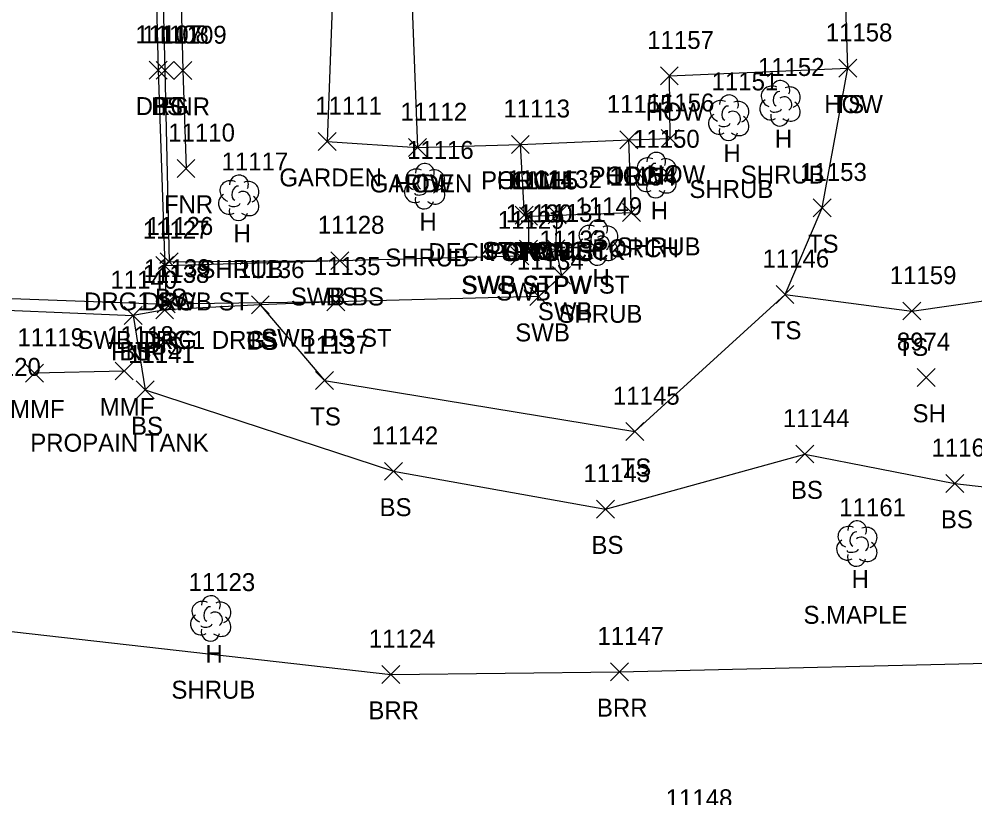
# Model space of a CAD drawing. Extents: x 1482574 to 1485769, y 580696 to 595649.
# Drawn here: x 1483756.9 to 1483863.5, y 582869.5 to 582956.3 of the extents above; entities that cross this region are included whole.
import ezdxf

# ---------------------------------------------------------------- set-up
doc = ezdxf.new("R2010")
doc.units = 0
for name, color, linetype in [('L_A', 7, 'Continuous'), ('L_C', 7, 'Continuous'), ('L_I', 7, 'Continuous'), ('L_TIC', 7, 'Continuous'), ('LABL', 7, 'Continuous'), ('LAPB', 7, 'Continuous'), ('LBC', 7, 'Continuous'), ('LBF', 7, 'Continuous'), ('LDEFAULT', 7, 'Continuous'), ('LELB', 7, 'Continuous'), ('LFNC', 7, 'Continuous'), ('LTD', 7, 'Continuous'), ('R_A', 7, 'Continuous'), ('R_I', 7, 'Continuous'), ('R_TIC', 7, 'Continuous'), ('RDG', 7, 'Continuous'), ('RSW', 7, 'Continuous')]:
    doc.layers.add(name, color=color, linetype=linetype)

msp = doc.modelspace()

# ---------------------------------------------------------------- linework, layer by layer
at = {"layer": 'L_TIC'}
for points in [[(1483772.15, 582949.62), (1483774.15, 582951.62)], [(1483774.15, 582949.62), (1483772.15, 582951.62)], [(1483774.15, 582949.59), (1483776.15, 582951.59)], [(1483776.15, 582949.59), (1483774.15, 582951.59)], [(1483848.34, 582949.85), (1483850.34, 582951.85)], [(1483850.34, 582949.85), (1483848.34, 582951.85)], [(1483848.34, 582949.85), (1483850.34, 582951.85)], [(1483850.34, 582949.85), (1483848.34, 582951.85)], [(1483828.43, 582949.01), (1483830.43, 582951.01)], [(1483830.43, 582949.01), (1483828.43, 582951.01)], [(1483828.52, 582942.03), (1483830.52, 582944.03)], [(1483830.52, 582942.03), (1483828.52, 582944.03)], [(1483790.24, 582941.67), (1483792.24, 582943.67)], [(1483792.24, 582941.67), (1483790.24, 582943.67)], [(1483800.32, 582941), (1483802.32, 582943)], [(1483802.32, 582941), (1483800.32, 582943)], [(1483800.32, 582941), (1483802.32, 582943)], [(1483802.32, 582941), (1483800.32, 582943)], [(1483811.8, 582941.36), (1483813.8, 582943.36)], [(1483813.8, 582941.36), (1483811.8, 582943.36)], [(1483811.8, 582941.36), (1483813.8, 582943.36)], [(1483813.8, 582941.36), (1483811.8, 582943.36)], [(1483823.9, 582941.88), (1483825.9, 582943.88)], [(1483825.9, 582941.88), (1483823.9, 582943.88)], [(1483823.9, 582941.88), (1483825.9, 582943.88)], [(1483825.9, 582941.88), (1483823.9, 582943.88)], [(1483774.5, 582938.68), (1483776.5, 582940.68)], [(1483776.5, 582938.68), (1483774.5, 582940.68)], [(1483824.21, 582933.77), (1483826.21, 582935.77)], [(1483826.21, 582933.77), (1483824.21, 582935.77)], [(1483845.49, 582934.28), (1483847.49, 582936.28)], [(1483847.49, 582934.28), (1483845.49, 582936.28)], [(1483812.23, 582933.46), (1483814.23, 582935.46)], [(1483814.23, 582933.46), (1483812.23, 582935.46)], [(1483812.71, 582933.34), (1483814.71, 582935.34)], [(1483814.71, 582933.34), (1483812.71, 582935.34)], [(1483812.71, 582933.34), (1483814.71, 582935.34)], [(1483814.71, 582933.34), (1483812.71, 582935.34)], [(1483815.91, 582933.48), (1483817.91, 582935.48)], [(1483817.91, 582933.48), (1483815.91, 582935.48)], [(1483815.91, 582933.48), (1483817.91, 582935.48)], [(1483817.91, 582933.48), (1483815.91, 582935.48)], [(1483812.71, 582929.66), (1483814.71, 582931.66)], [(1483814.71, 582929.66), (1483812.71, 582931.66)], [(1483815.78, 582929.71), (1483817.78, 582931.71)], [(1483817.78, 582929.71), (1483815.78, 582931.71)], [(1483772.61, 582928.26), (1483774.61, 582930.26)], [(1483774.61, 582928.26), (1483772.61, 582930.26)], [(1483791.66, 582928.39), (1483793.66, 582930.39)], [(1483793.66, 582928.39), (1483791.66, 582930.39)], [(1483841.34, 582924.62), (1483843.34, 582926.62)], [(1483843.34, 582924.62), (1483841.34, 582926.62)], [(1483841.34, 582924.62), (1483843.34, 582926.62)], [(1483843.34, 582924.62), (1483841.34, 582926.62)], [(1483772.12, 582922.91), (1483774.12, 582924.91)], [(1483774.12, 582922.91), (1483772.12, 582924.91)], [(1483782.79, 582923.45), (1483784.79, 582925.45)], [(1483784.79, 582923.45), (1483782.79, 582925.45)], [(1483782.79, 582923.45), (1483784.79, 582925.45)], [(1483784.79, 582923.45), (1483782.79, 582925.45)], [(1483791.22, 582923.78), (1483793.22, 582925.78)], [(1483793.22, 582923.78), (1483791.22, 582925.78)], [(1483768.61, 582922.26), (1483770.61, 582924.26)], [(1483770.61, 582922.26), (1483768.61, 582924.26)], [(1483768.61, 582922.26), (1483770.61, 582924.26)], [(1483770.61, 582922.26), (1483768.61, 582924.26)], [(1483855.49, 582922.77), (1483857.49, 582924.77)], [(1483857.49, 582922.77), (1483855.49, 582924.77)], [(1483757.58, 582915.85), (1483759.58, 582917.85)], [(1483759.58, 582915.85), (1483757.58, 582917.85)], [(1483767.59, 582916.08), (1483769.59, 582918.08)], [(1483769.59, 582916.08), (1483767.59, 582918.08)], [(1483857.08, 582915.36), (1483859.08, 582917.36)], [(1483859.08, 582915.36), (1483857.08, 582917.36)], [(1483789.95, 582915.01), (1483791.95, 582917.01)], [(1483791.95, 582915.01), (1483789.95, 582917.01)], [(1483769.93, 582913.97), (1483771.93, 582915.97)], [(1483771.93, 582913.97), (1483769.93, 582915.97)], [(1483824.59, 582909.32), (1483826.59, 582911.32)], [(1483826.59, 582909.32), (1483824.59, 582911.32)], [(1483843.56, 582906.82), (1483845.56, 582908.82)], [(1483845.56, 582906.82), (1483843.56, 582908.82)], [(1483797.65, 582904.89), (1483799.65, 582906.89)], [(1483799.65, 582904.89), (1483797.65, 582906.89)], [(1483860.28, 582903.54), (1483862.28, 582905.54)], [(1483862.28, 582903.54), (1483860.28, 582905.54)], [(1483821.3, 582900.68), (1483823.3, 582902.68)], [(1483823.3, 582900.68), (1483821.3, 582902.68)], [(1483822.86, 582882.53), (1483824.86, 582884.53)], [(1483824.86, 582882.53), (1483822.86, 582884.53)], [(1483797.36, 582882.23), (1483799.36, 582884.23)], [(1483799.36, 582882.23), (1483797.36, 582884.23)]]:
    msp.add_lwpolyline(points, dxfattribs=at)
at = {"layer": 'LABL'}
msp.add_lwpolyline([(1483294.58, 582902.08), (1483334.43, 582902.17), (1483361.39, 582901.36), (1483408.74, 582891.82), (1483422.63, 582892.92), (1483440.45, 582909.76), (1483472.1, 582896.67), (1483512.82, 582891.05), (1483577.57, 582895.54), (1483642.96, 582897.05), (1483689.36, 582892.83), (1483750.76, 582888.62), (1483798.36, 582883.23), (1483823.86, 582883.53), (1483871.2, 582884.65), (1483912.08, 582881.62), (1483947.92, 582878.18)], dxfattribs=at)
at = {"layer": 'LAPB'}
msp.add_lwpolyline([(1483792.39, 582973.73), (1483791.24, 582942.67), (1483801.32, 582942)], dxfattribs=at)
at = {"layer": 'LBC'}
msp.add_lwpolyline([(1483800.11, 582974.35), (1483801.32, 582942), (1483812.8, 582942.36), (1483824.9, 582942.88), (1483829.52, 582943.03), (1483829.43, 582950.01), (1483849.34, 582950.85), (1483848.76, 582969.28), (1483828.63, 582968.39), (1483828.4, 582973.78), (1483828.24, 582975.37)], dxfattribs=at)
at = {"layer": 'LBF'}
for points in [[(1483812.8, 582942.36), (1483813.23, 582934.46), (1483813.71, 582934.34), (1483816.91, 582934.48), (1483825.21, 582934.77), (1483824.9, 582942.88)], [(1483816.78, 582930.71), (1483816.91, 582934.48)], [(1483813.71, 582934.34), (1483813.71, 582930.66)]]:
    msp.add_lwpolyline(points, dxfattribs=at)
at = {"layer": 'LDEFAULT'}
msp.add_lwpolyline([(1483768.59, 582917.08), (1483758.58, 582916.85)], dxfattribs=at)
at = {"layer": 'LELB'}
for points in [[(1483772.59, 582972.87), (1483773.15, 582950.62), (1483773.61, 582929.26), (1483792.66, 582929.39)], [(1483842.34, 582925.62), (1483846.49, 582935.28), (1483849.34, 582950.85)], [(1483783.79, 582924.45), (1483790.95, 582916.01), (1483825.59, 582910.32), (1483842.34, 582925.62), (1483856.49, 582923.77), (1483911.76, 582931.73), (1483946.29, 582930.74)], [(1483792.22, 582924.78), (1483783.79, 582924.45), (1483773.12, 582923.91), (1483769.61, 582923.26), (1483770.93, 582914.97), (1483798.65, 582905.89), (1483822.3, 582901.68), (1483844.56, 582907.82), (1483861.28, 582904.54), (1483913.63, 582898.56), (1483947.47, 582898.12)]]:
    msp.add_lwpolyline(points, dxfattribs=at)
at = {"layer": 'LFNC'}
for points in [[(1483774.62, 582971.73), (1483775.15, 582950.59), (1483775.5, 582939.68)], [(1483747.82, 582934.45), (1483748.4, 582924.17), (1483769.61, 582923.26)]]:
    msp.add_lwpolyline(points, dxfattribs=at)
at = {"layer": 'LTD'}
for p, q in [((1483841.77, 582946.99), (1483841.77, 582946.99)), ((1483841.77, 582946.99), (1483841.77, 582946.99)), ((1483836.04, 582945.38), (1483836.04, 582945.38)), ((1483836.04, 582945.38), (1483836.04, 582945.38)), ((1483827.92, 582938.98), (1483827.92, 582938.98)), ((1483827.92, 582938.98), (1483827.92, 582938.98)), ((1483802.1, 582937.74), (1483802.1, 582937.74)), ((1483802.1, 582937.74), (1483802.1, 582937.74)), ((1483781.36, 582936.45), (1483781.36, 582936.45)), ((1483781.36, 582936.45), (1483781.36, 582936.45)), ((1483821.43, 582931.46), (1483821.43, 582931.46)), ((1483821.43, 582931.46), (1483821.43, 582931.46)), ((1483850.33, 582897.88), (1483850.33, 582897.88)), ((1483850.33, 582897.88), (1483850.33, 582897.88)), ((1483778.24, 582889.53), (1483778.24, 582889.53)), ((1483778.24, 582889.53), (1483778.24, 582889.53))]:
    msp.add_line(p, q, dxfattribs=at)
for centre in [(1483841.82, 582948.43), (1483836.09, 582946.82), (1483827.97, 582940.42), (1483802.15, 582939.18), (1483781.41, 582937.88), (1483821.48, 582932.9), (1483850.38, 582899.31), (1483778.28, 582890.96)]:
    msp.add_arc(centre, 1.05, 335.5272, 180.9563, dxfattribs=at)
for centre, major_axis, ratio, start_param, end_param in [((1483840.98, 582947.66), (1.21, -0.51), 0.895232, 1.570796, 4.712389), ((1483841.56, 582947.45), (-0.208, -0.792), 0.645439, 3.141593, 6.283185), ((1483842.81, 582947.58), (-1.14, -0.48), 0.949671, 1.570796, 4.712389), ((1483835.25, 582946.05), (1.21, -0.51), 0.895232, 1.570796, 4.712389), ((1483837.08, 582945.97), (-1.14, -0.48), 0.949671, 1.570796, 4.712389), ((1483840.69, 582946.28), (0.58, -1.04), 0.959034, 3.141593, 6.283185), ((1483842.27, 582946.83), (-0.5, 0.667), 0.989748, 3.141593, 6.283185), ((1483835.83, 582945.84), (-0.208, -0.792), 0.645439, 3.141593, 6.283185), ((1483836.54, 582945.22), (-0.5, 0.667), 0.989748, 3.141593, 6.283185), ((1483841.31, 582946.24), (-0.625, -0.083), 0.423636, 0, 3.141593), ((1483842.77, 582946.16), (-1.09, 0.79), 0.841452, 1.570796, 4.712389), ((1483834.96, 582944.67), (0.58, -1.04), 0.959034, 3.141593, 6.283185), ((1483837.04, 582944.55), (-1.09, 0.79), 0.841452, 1.570796, 4.712389), ((1483841.77, 582945.49), (0.26, 1.06), 0.942809, 1.570796, 4.712389), ((1483836.04, 582943.88), (0.26, 1.06), 0.942809, 1.570796, 4.712389), ((1483835.58, 582944.63), (-0.625, -0.083), 0.423636, 0, 3.141593), ((1483827.13, 582939.65), (1.21, -0.51), 0.895232, 1.570796, 4.712389), ((1483828.97, 582939.57), (-1.14, -0.48), 0.949671, 1.570796, 4.712389), ((1483801.31, 582938.41), (1.21, -0.51), 0.895232, 1.570796, 4.712389), ((1483827.72, 582939.44), (-0.208, -0.792), 0.645439, 3.141593, 6.283185), ((1483828.42, 582938.82), (-0.5, 0.667), 0.989748, 3.141593, 6.283185), ((1483801.89, 582938.2), (-0.208, -0.792), 0.645439, 3.141593, 6.283185), ((1483803.14, 582938.33), (-1.14, -0.48), 0.949671, 1.570796, 4.712389), ((1483826.84, 582938.27), (0.58, -1.04), 0.959034, 3.141593, 6.283185), ((1483828.92, 582938.15), (-1.09, 0.79), 0.841452, 1.570796, 4.712389), ((1483780.57, 582937.11), (1.21, -0.51), 0.895232, 1.570796, 4.712389), ((1483781.16, 582936.91), (-0.208, -0.792), 0.645439, 3.141593, 6.283185), ((1483782.41, 582937.03), (-1.14, -0.48), 0.949671, 1.570796, 4.712389), ((1483801.02, 582937.04), (0.58, -1.04), 0.959034, 3.141593, 6.283185), ((1483802.6, 582937.58), (-0.5, 0.667), 0.989748, 3.141593, 6.283185), ((1483803.1, 582936.91), (-1.09, 0.79), 0.841452, 1.570796, 4.712389), ((1483827.92, 582937.48), (0.26, 1.06), 0.942809, 1.570796, 4.712389), ((1483827.47, 582938.23), (-0.625, -0.083), 0.423636, 0, 3.141593), ((1483780.28, 582935.74), (0.58, -1.04), 0.959034, 3.141593, 6.283185), ((1483781.86, 582936.28), (-0.5, 0.667), 0.989748, 3.141593, 6.283185), ((1483801.64, 582936.99), (-0.625, -0.083), 0.423636, 0, 3.141593), ((1483780.91, 582935.7), (-0.625, -0.083), 0.423636, 0, 3.141593), ((1483782.36, 582935.62), (-1.09, 0.79), 0.841452, 1.570796, 4.712389), ((1483802.1, 582936.24), (0.26, 1.06), 0.942809, 1.570796, 4.712389), ((1483781.36, 582934.95), (0.26, 1.06), 0.942809, 1.570796, 4.712389), ((1483820.64, 582932.13), (1.21, -0.51), 0.895232, 1.570796, 4.712389), ((1483822.47, 582932.05), (-1.14, -0.48), 0.949671, 1.570796, 4.712389), ((1483821.22, 582931.92), (-0.208, -0.792), 0.645439, 3.141593, 6.283185), ((1483820.35, 582930.75), (0.58, -1.04), 0.959034, 3.141593, 6.283185), ((1483821.93, 582931.3), (-0.5, 0.667), 0.989748, 3.141593, 6.283185), ((1483822.43, 582930.63), (-1.09, 0.79), 0.841452, 1.570796, 4.712389), ((1483821.43, 582929.96), (0.26, 1.06), 0.942809, 1.570796, 4.712389), ((1483820.97, 582930.71), (-0.625, -0.083), 0.423636, 0, 3.141593), ((1483849.54, 582898.54), (1.21, -0.51), 0.895232, 1.570796, 4.712389), ((1483851.38, 582898.46), (-1.14, -0.48), 0.949671, 1.570796, 4.712389), ((1483849.25, 582897.17), (0.58, -1.04), 0.959034, 3.141593, 6.283185), ((1483850.13, 582898.33), (-0.208, -0.792), 0.645439, 3.141593, 6.283185), ((1483850.83, 582897.71), (-0.5, 0.667), 0.989748, 3.141593, 6.283185), ((1483849.88, 582897.13), (-0.625, -0.083), 0.423636, 0, 3.141593), ((1483851.33, 582897.04), (-1.09, 0.79), 0.841452, 1.570796, 4.712389), ((1483850.33, 582896.38), (0.26, 1.06), 0.942809, 1.570796, 4.712389), ((1483777.45, 582890.19), (1.21, -0.51), 0.895232, 1.570796, 4.712389), ((1483778.03, 582889.98), (-0.208, -0.792), 0.645439, 3.141593, 6.283185), ((1483779.28, 582890.11), (-1.14, -0.48), 0.949671, 1.570796, 4.712389), ((1483777.15, 582888.82), (0.58, -1.04), 0.959034, 3.141593, 6.283185), ((1483778.74, 582889.36), (-0.5, 0.667), 0.989748, 3.141593, 6.283185), ((1483777.78, 582888.78), (-0.625, -0.083), 0.423636, 0, 3.141593), ((1483779.24, 582888.69), (-1.09, 0.79), 0.841452, 1.570796, 4.712389), ((1483778.24, 582888.03), (0.26, 1.06), 0.942809, 1.570796, 4.712389)]:
    msp.add_ellipse(centre, major_axis=major_axis, ratio=ratio, start_param=start_param, end_param=end_param, dxfattribs=at)
at = {"layer": 'R_TIC'}
for points in [[(1483771.39, 582949.63), (1483773.39, 582951.63)], [(1483773.39, 582949.63), (1483771.39, 582951.63)], [(1483812.71, 582929.66), (1483814.71, 582931.66)], [(1483814.71, 582929.66), (1483812.71, 582931.66)], [(1483815.78, 582929.71), (1483817.78, 582931.71)], [(1483817.78, 582929.71), (1483815.78, 582931.71)], [(1483791.66, 582928.39), (1483793.66, 582930.39)], [(1483793.66, 582928.39), (1483791.66, 582930.39)], [(1483811.76, 582928.94), (1483813.76, 582930.94)], [(1483813.76, 582928.94), (1483811.76, 582930.94)], [(1483772.12, 582927.84), (1483774.12, 582929.84)], [(1483774.12, 582927.84), (1483772.12, 582929.84)], [(1483772.12, 582927.84), (1483774.12, 582929.84)], [(1483774.12, 582927.84), (1483772.12, 582929.84)], [(1483816.4, 582926.75), (1483818.4, 582928.75)], [(1483818.4, 582926.75), (1483816.4, 582928.75)], [(1483813.88, 582924.38), (1483815.88, 582926.38)], [(1483815.88, 582924.38), (1483813.88, 582926.38)], [(1483772.28, 582923.55), (1483774.28, 582925.55)], [(1483774.28, 582923.55), (1483772.28, 582925.55)], [(1483772.28, 582923.55), (1483774.28, 582925.55)], [(1483774.28, 582923.55), (1483772.28, 582925.55)], [(1483772.28, 582923.55), (1483774.28, 582925.55)], [(1483774.28, 582923.55), (1483772.28, 582925.55)], [(1483791.22, 582923.78), (1483793.22, 582925.78)], [(1483793.22, 582923.78), (1483791.22, 582925.78)]]:
    msp.add_lwpolyline(points, dxfattribs=at)
at = {"layer": 'RDG'}
for points in [[(1483417.18, 583108.38), (1483420.19, 583106.46), (1483421.22, 583102.37), (1483422.86, 583098.37), (1483428.56, 583094.47), (1483444.16, 583085.46), (1483459.95, 583073.34), (1483472.17, 583050.21), (1483485.4, 583021.97), (1483503.37, 582993.33), (1483520.35, 582980.25), (1483541.65, 582969.81), (1483583.79, 582962.65), (1483645.96, 582962.3), (1483696.07, 582961.38), (1483726.74, 582961.81), (1483746.88, 582962.72), (1483768.41, 582976.54), (1483772.25, 582977.07), (1483771.82, 582972.78), (1483772.39, 582950.63), (1483773.12, 582928.84), (1483773.28, 582924.55)], [(1483405.01, 583082.59), (1483413.49, 583085.13), (1483418.47, 583086.11), (1483436.24, 583079.1), (1483449.34, 583066.94), (1483465.27, 583042.95), (1483477.09, 583017.47), (1483496.09, 582986.22), (1483515.21, 582970.8), (1483537.85, 582961.43), (1483582.58, 582953.02), (1483646.09, 582952.51), (1483694.96, 582951.58), (1483727.81, 582950.43), (1483744.28, 582948.34), (1483749.56, 582941.76), (1483749.92, 582925.4), (1483773.28, 582924.55)]]:
    msp.add_lwpolyline(points, dxfattribs=at)
at = {"layer": 'RSW'}
msp.add_lwpolyline([(1483773.12, 582928.84), (1483792.66, 582929.39), (1483812.76, 582929.94), (1483813.71, 582930.66), (1483816.78, 582930.71), (1483817.4, 582927.75), (1483814.88, 582925.38), (1483792.22, 582924.78), (1483773.28, 582924.55)], dxfattribs=at)

# ---------------------------------------------------------------- texts
at = {"layer": 'L_A'}
for s, p in [('BS', (1483771.59, 582945.62)), ('FNR', (1483772.68, 582945.59)), ('HOW', (1483846.72, 582945.85)), ('TS', (1483847.75, 582945.85)), ('HOW', (1483826.81, 582945.01)), ('H', (1483841.2, 582941.99)), ('H', (1483835.47, 582940.38)), ('PORCH', (1483820.53, 582937.88)), ('HOW', (1483822.29, 582937.88)), ('HOW', (1483826.9, 582938.03)), ('GARDEN', (1483785.91, 582937.67)), ('GARDEN', (1483795.99, 582937)), ('HOW', (1483798.7, 582937)), ('PORCH', (1483808.42, 582937.36)), ('HOW', (1483810.19, 582937.36)), ('FNR', (1483773.03, 582934.68)), ('H', (1483827.36, 582933.98)), ('H', (1483801.54, 582932.74)), ('H', (1483780.8, 582931.45)), ('TS', (1483844.9, 582930.28)), ('DECK STPW ST', (1483802.53, 582929.34)), ('STPW DECK', (1483808.54, 582929.48)), ('PORCH', (1483808.85, 582929.46)), ('PORCH', (1483809.34, 582929.34)), ('PORCH', (1483812.53, 582929.48)), ('PORCH', (1483820.83, 582929.77)), ('H', (1483820.86, 582926.46)), ('SWB STPW', (1483806.2, 582925.66)), ('SWB STPW ST', (1483806.27, 582925.71)), ('BS', (1483772.05, 582924.26)), ('BS', (1483791.1, 582924.39)), ('BS', (1483790.66, 582919.78)), ('TS', (1483840.75, 582920.62)), ('TS', (1483840.75, 582920.62)), ('BS', (1483771.56, 582918.91)), ('TS', (1483782.2, 582919.45)), ('BS', (1483782.23, 582919.45)), ('TS', (1483854.9, 582918.77)), ('FNR', (1483767.15, 582918.26)), ('BS', (1483768.06, 582918.26)), ('MMF', (1483755.86, 582911.85)), ('MMF', (1483765.87, 582912.08)), ('SH', (1483856.57, 582911.36)), ('TS', (1483789.36, 582911.01)), ('BS', (1483769.37, 582909.97)), ('TS', (1483824, 582905.32)), ('BS', (1483843, 582902.82)), ('BS', (1483797.1, 582900.89)), ('BS', (1483859.73, 582899.54)), ('BS', (1483820.74, 582896.68)), ('H', (1483849.77, 582892.88)), ('H', (1483777.67, 582884.53)), ('BRR', (1483795.85, 582878.23)), ('BRR', (1483821.35, 582878.53))]:
    msp.add_text(s, height=2, dxfattribs=at).set_placement(p)
at = {"layer": 'L_C'}
for s, p in [('SHRUB', (1483837.4, 582937.99)), ('SHRUB', (1483831.67, 582936.38)), ('SHRUB', (1483823.55, 582929.98)), ('SHRUB', (1483797.73, 582928.74)), ('SHRUB', (1483776.99, 582927.45)), ('SHRUB', (1483817.06, 582922.46)), ('PROPAIN TANK', (1483758.12, 582908.08)), ('S.MAPLE', (1483844.4, 582888.88)), ('SHRUB', (1483773.87, 582880.53))]:
    msp.add_text(s, height=2, dxfattribs=at).set_placement(p)
at = {"layer": 'L_I'}
for s, p in [('11158', (1483846.88, 582953.85)), ('11158', (1483846.88, 582953.85)), ('11108', (1483770.61, 582953.62)), ('11109', (1483772.6, 582953.59)), ('11157', (1483826.97, 582953.01)), ('11152', (1483839.31, 582949.99)), ('11151', (1483834.15, 582948.38)), ('11111', (1483789.92, 582945.67)), ('11113', (1483810.91, 582945.36)), ('11113', (1483810.91, 582945.36)), ('11155', (1483822.45, 582945.88)), ('11155', (1483822.45, 582945.88)), ('11156', (1483827.01, 582946.03)), ('11112', (1483799.43, 582945)), ('11112', (1483799.43, 582945)), ('11110', (1483773.52, 582942.68)), ('11150', (1483825.38, 582941.98)), ('11116', (1483800.16, 582940.74)), ('11117', (1483779.47, 582939.45)), ('11154', (1483822.75, 582937.77)), ('11153', (1483844.03, 582938.28)), ('11114', (1483811.34, 582937.46)), ('11115', (1483811.82, 582937.34)), ('11115', (1483811.82, 582937.34)), ('11132', (1483814.45, 582937.48)), ('11132', (1483814.45, 582937.48)), ('11130', (1483811.17, 582933.66)), ('11131', (1483814.89, 582933.71)), ('11149', (1483818.96, 582934.46)), ('11128', (1483790.2, 582932.39)), ('11126', (1483771.1, 582932.26)), ('11146', (1483839.83, 582928.62)), ('11146', (1483839.83, 582928.62)), ('11136', (1483781.28, 582927.45)), ('11136', (1483781.28, 582927.45)), ('11135', (1483789.76, 582927.78)), ('11140', (1483767.07, 582926.26)), ('11140', (1483767.07, 582926.26)), ('11138', (1483770.66, 582926.91)), ('11159', (1483854.03, 582926.77)), ('11119', (1483756.68, 582919.85)), ('11118', (1483766.7, 582920.08)), ('11137', (1483788.49, 582919.01)), ('8974', (1483854.82, 582919.36)), ('11141', (1483769.04, 582917.97)), ('11120', (1483751.86, 582916.54)), ('11145', (1483823.14, 582913.32)), ('11144', (1483842.1, 582910.82)), ('11142', (1483796.2, 582908.89)), ('11160', (1483858.69, 582907.54)), ('11143', (1483819.84, 582904.68)), ('11161', (1483848.4, 582900.88)), ('11123', (1483775.78, 582892.53)), ('11124', (1483795.9, 582886.23)), ('11147', (1483821.4, 582886.53)), ('11148', (1483829.03, 582868.42))]:
    msp.add_text(s, height=2, dxfattribs=at).set_placement(p)
at = {"layer": 'R_A'}
for s, p in [('DRG', (1483769.88, 582945.63)), ('SWB STPW', (1483806.2, 582925.66)), ('SWB STPW ST', (1483806.27, 582925.71)), ('SWB', (1483810.12, 582924.94)), ('SWB BS', (1483787.19, 582924.39)), ('DRG1 SWB ST', (1483764.12, 582923.84)), ('DRG', (1483770.61, 582923.84)), ('SWB', (1483814.76, 582922.75)), ('SWB BS ST', (1483783.88, 582919.78)), ('SWB', (1483812.24, 582920.38)), ('SWB DRG1 DRG', (1483763.37, 582919.55)), ('DRG', (1483770.77, 582919.55)), ('DRG', (1483770.77, 582919.55))]:
    msp.add_text(s, height=2, dxfattribs=at).set_placement(p)
at = {"layer": 'R_I'}
for s, p in [('11107', (1483769.85, 582953.63)), ('11130', (1483811.17, 582933.66)), ('11131', (1483814.89, 582933.71)), ('11128', (1483790.2, 582932.39)), ('11129', (1483810.29, 582932.94)), ('11127', (1483770.67, 582931.84)), ('11127', (1483770.67, 582931.84)), ('11133', (1483814.94, 582930.75)), ('11134', (1483812.43, 582928.38)), ('11139', (1483770.81, 582927.55)), ('11139', (1483770.81, 582927.55)), ('11139', (1483770.81, 582927.55)), ('11135', (1483789.76, 582927.78))]:
    msp.add_text(s, height=2, dxfattribs=at).set_placement(p)

doc.saveas('drawing.dxf')
